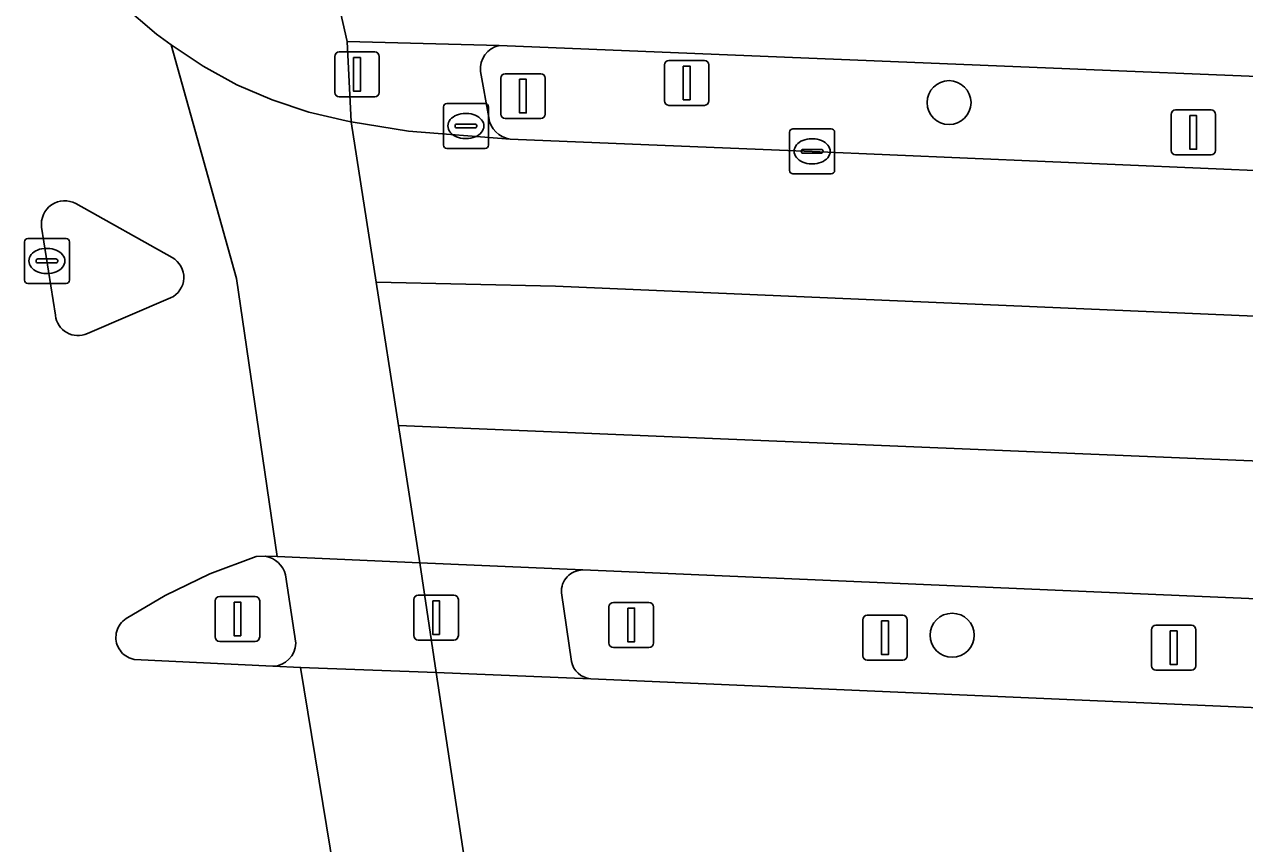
# Model space of a CAD drawing. Extents: x 160888 to 161385, y 386490 to 386908.
# Drawn here: x 160915.1 to 160942.24, y 386719.09 to 386737.32 of the extents above; entities that cross this region are included whole.
import ezdxf

# ---------------------------------------------------------------- set-up
doc = ezdxf.new("R2010")
doc.units = 0
for name, color, linetype in [('IMGEO_Berm_groen', 7, 'Continuous'), ('IMGEO_Boom', 7, 'Continuous'), ('IMGEO_Fietspad_gesloten', 7, 'Continuous'), ('IMGEO_Fietspad_open', 7, 'Continuous'), ('IMGEO_Kolk', 7, 'Continuous'), ('IMGEO_Lichtmast', 7, 'Continuous'), ('IMGEO_Rijbaan_lokaal_gesloten', 7, 'Continuous'), ('IMGEO_Verkeersbordpaal', 7, 'Continuous'), ('IMGEO_Verkeerseiland_open', 7, 'Continuous'), ('IMGEO_Verkeersregelinstallatiepaal', 7, 'Continuous'), ('IMGEO_Voetpad_open', 7, 'Continuous')]:
    doc.layers.add(name, color=color, linetype=linetype)

msp = doc.modelspace()

# ---------------------------------------------------------------- linework, layer by layer
at = {"layer": 'IMGEO_Berm_groen'}
for points in [[(160955.395, 386735.634), (160925.661, 386736.849)], [(160925.244, 386736.272), (160925.426, 386735.245)], [(160925.901, 386734.768), (160932.62, 386734.494), (160955.077, 386733.529), (160978.533, 386732.51), (160986.751, 386732.162), (160996.005, 386731.777), (161000, 386731.611), (161005.223, 386731.393)], [(160966.276, 386723.513), (160927.518, 386725.176)], [(160927.043, 386724.667), (160927.264, 386723.138)], [(160927.695, 386722.756), (160966.124, 386721.083), (161000, 386719.645), (161006.215, 386719.381)]]:
    msp.add_lwpolyline(points, dxfattribs=at)
for centre, radius, start, end in [((160925.77, 386736.331), 0.529, 101.8964, 186.3921), ((160925.973, 386735.315), 0.552, 187.2887, 262.4706), ((160927.521, 386724.697), 0.479, 90.3593, 183.5986), ((160927.739, 386723.24), 0.486, 192.0804, 264.8178)]:
    msp.add_arc(centre, radius, start, end, dxfattribs=at)
at = {"layer": 'IMGEO_Boom'}
for centre in [(160935.665, 386735.579), (160935.734, 386723.724)]:
    msp.add_circle(centre, 0.489, dxfattribs=at)
at = {"layer": 'IMGEO_Fietspad_gesloten'}
for points in [[(160992.282, 386737.671), (160955.08, 386739.168), (160921.46, 386740.524), (160922.279, 386736.94), (160925.661, 386736.849), (160955.395, 386735.634), (160990.998, 386734.2), (160994.79, 386734.023), (160998.243, 386734.057), (161000, 386734.178), (161002.436, 386734.648), (161005.984, 386735.898), (161019.969, 386741.623)], [(160917.275, 386737.753), (160918.036, 386737.106), (160918.361, 386736.864), (160919.073, 386736.388), (160919.825, 386735.978), (160920.61, 386735.637), (160921.423, 386735.367), (160922.256, 386735.171), (160922.365, 386735.151), (160922.279, 386736.94), (160921.46, 386740.524)], [(160925.689, 386713.444), (160924.259, 386722.891), (160921.239, 386723.008), (160923.463, 386709.449)]]:
    msp.add_lwpolyline(points, dxfattribs=at)
msp.add_lwpolyline([(160922.921, 386731.584), (160922.365, 386735.151), (160922.256, 386735.171), (160921.423, 386735.367), (160920.61, 386735.637), (160919.825, 386735.978), (160919.073, 386736.388), (160918.361, 386736.864), (160919.815, 386731.666), (160920.721, 386725.473), (160923.894, 386725.336), (160923.418, 386728.39)], close=True, dxfattribs=at)
at = {"layer": 'IMGEO_Fietspad_open'}
for points in [[(160920.627, 386723.032), (160921.239, 386723.008), (160924.259, 386722.891), (160923.894, 386725.336), (160920.721, 386725.473), (160920.459, 386725.485)], [(160920.906, 386725.065), (160921.134, 386723.546)]]:
    msp.add_lwpolyline(points, dxfattribs=at)
for centre, radius, start, end in [((160920.347, 386724.918), 0.578, 14.7387, 78.8287), ((160920.609, 386723.556), 0.525, 271.9254, 358.8603)]:
    msp.add_arc(centre, radius, start, end, dxfattribs=at)
at = {"layer": 'IMGEO_Kolk'}
for p, q in [((160924.417, 386734.633), (160924.417, 386735.485)), ((160924.492, 386735.559), (160925.344, 386735.559)), ((160924.905, 386735.339), (160924.93, 386735.339)), ((160925.418, 386735.485), (160925.418, 386734.633)), ((160924.676, 386735.053), (160924.676, 386735.065)), ((160924.719, 386735.102), (160925.117, 386735.102)), ((160925.16, 386735.065), (160925.16, 386735.053)), ((160925.114, 386735.016), (160924.716, 386735.016)), ((160932.119, 386734.068), (160932.119, 386734.92)), ((160932.194, 386734.994), (160933.046, 386734.994)), ((160933.12, 386734.92), (160933.12, 386734.068)), ((160925.344, 386734.559), (160924.492, 386734.559)), ((160924.928, 386734.779), (160924.903, 386734.779)), ((160932.421, 386734.537), (160932.819, 386734.537)), ((160932.607, 386734.774), (160932.632, 386734.774)), ((160932.378, 386734.488), (160932.378, 386734.5)), ((160932.816, 386734.451), (160932.418, 386734.451)), ((160932.862, 386734.5), (160932.862, 386734.488)), ((160933.046, 386733.994), (160932.194, 386733.994)), ((160932.63, 386734.214), (160932.605, 386734.214)), ((160915.097, 386731.629), (160915.097, 386732.481)), ((160915.172, 386732.555), (160916.024, 386732.555)), ((160916.098, 386732.481), (160916.098, 386731.629)), ((160915.399, 386732.098), (160915.797, 386732.098)), ((160915.585, 386732.335), (160915.61, 386732.335)), ((160915.356, 386732.049), (160915.356, 386732.061)), ((160915.794, 386732.012), (160915.396, 386732.012)), ((160915.84, 386732.061), (160915.84, 386732.049)), ((160916.024, 386731.555), (160915.172, 386731.555)), ((160915.608, 386731.775), (160915.583, 386731.775))]:
    msp.add_line(p, q, dxfattribs=at)
for points in [[(160924.417, 386734.633), (160924.417, 386735.485)], [(160924.492, 386735.559), (160925.344, 386735.559)], [(160925.418, 386735.485), (160925.418, 386734.633)], [(160932.119, 386734.068), (160932.119, 386734.92)], [(160932.194, 386734.994), (160933.046, 386734.994)], [(160933.12, 386734.92), (160933.12, 386734.068)], [(160925.344, 386734.559), (160924.492, 386734.559)], [(160933.046, 386733.994), (160932.194, 386733.994)], [(160915.097, 386731.629), (160915.097, 386732.481)], [(160915.172, 386732.555), (160916.024, 386732.555)], [(160916.098, 386732.481), (160916.098, 386731.629)], [(160916.024, 386731.555), (160915.172, 386731.555)]]:
    msp.add_lwpolyline(points, dxfattribs=at)
for centre, radius, start, end in [((160924.494, 386735.483), 0.0765, 91.552, 178.448), ((160924.494, 386735.483), 0.0765, 91.552, 178.448), ((160925.342, 386735.483), 0.0765, 1.552, 88.448), ((160925.342, 386735.483), 0.0765, 1.552, 88.448), ((160924.716, 386735.062), 0.0403, 85.8775, 175.7526), ((160925.121, 386735.064), 0.0386, 1.7309, 96.639), ((160924.713, 386735.052), 0.0366, 178.938, 274.7102), ((160925.117, 386735.059), 0.043, 264.8664, 352.4533), ((160932.196, 386734.918), 0.0765, 91.552, 178.448), ((160932.196, 386734.918), 0.0765, 91.552, 178.448), ((160933.044, 386734.918), 0.0765, 1.552, 88.448), ((160933.044, 386734.918), 0.0765, 1.552, 88.448), ((160924.494, 386734.635), 0.0765, 181.552, 268.448), ((160924.494, 386734.635), 0.0765, 181.552, 268.448), ((160925.342, 386734.635), 0.0765, 271.552, 358.448), ((160925.342, 386734.635), 0.0765, 271.552, 358.448), ((160932.418, 386734.497), 0.0403, 85.8775, 175.7526), ((160932.823, 386734.499), 0.0386, 1.7309, 96.639), ((160932.415, 386734.487), 0.0366, 178.938, 274.7102), ((160932.819, 386734.494), 0.043, 264.8664, 352.4533), ((160932.196, 386734.07), 0.0765, 181.552, 268.448), ((160932.196, 386734.07), 0.0765, 181.552, 268.448), ((160933.044, 386734.07), 0.0765, 271.552, 358.448), ((160933.044, 386734.07), 0.0765, 271.552, 358.448), ((160915.174, 386732.479), 0.0765, 91.552, 178.448), ((160915.174, 386732.479), 0.0765, 91.552, 178.448), ((160916.022, 386732.479), 0.0765, 1.552, 88.448), ((160916.022, 386732.479), 0.0765, 1.552, 88.448), ((160915.396, 386732.058), 0.0403, 85.8775, 175.7526), ((160915.801, 386732.06), 0.0386, 1.7309, 96.639), ((160915.393, 386732.048), 0.0366, 178.938, 274.7102), ((160915.797, 386732.055), 0.043, 264.8664, 352.4533), ((160915.174, 386731.631), 0.0765, 181.552, 268.448), ((160915.174, 386731.631), 0.0765, 181.552, 268.448), ((160916.022, 386731.631), 0.0765, 271.552, 358.448), ((160916.022, 386731.631), 0.0765, 271.552, 358.448)]:
    msp.add_arc(centre, radius, start, end, dxfattribs=at)
for centre, major_axis, ratio, start_param, end_param in [((160924.904, 386735.059), (-0.387, 0.002), 0.722429, 4.712389, 7.853982), ((160924.929, 386735.059), (-0.39, 0.002), 0.717154, 1.570796, 4.712389), ((160932.606, 386734.494), (-0.387, 0.002), 0.722429, 4.712389, 7.853982), ((160932.631, 386734.494), (-0.39, 0.002), 0.717154, 1.570796, 4.712389), ((160915.584, 386732.055), (-0.387, 0.002), 0.722429, 4.712389, 7.853982), ((160915.609, 386732.055), (-0.39, 0.002), 0.717154, 1.570796, 4.712389)]:
    msp.add_ellipse(centre, major_axis=major_axis, ratio=ratio, start_param=start_param, end_param=end_param, dxfattribs=at)
at = {"layer": 'IMGEO_Lichtmast'}
for p, q in [((160940.703, 386735.415), (160941.493, 386735.415)), ((160941.493, 386735.415), (160940.703, 386735.415)), ((160940.603, 386734.515), (160940.603, 386735.315)), ((160940.603, 386735.315), (160940.603, 386734.515)), ((160941.593, 386735.315), (160941.593, 386734.515)), ((160941.593, 386734.515), (160941.593, 386735.315)), ((160941.493, 386734.415), (160940.703, 386734.415)), ((160940.703, 386734.415), (160941.493, 386734.415)), ((160919.341, 386723.687), (160919.341, 386724.487)), ((160919.341, 386724.487), (160919.341, 386723.687)), ((160919.441, 386724.587), (160920.231, 386724.587)), ((160920.231, 386724.587), (160919.441, 386724.587)), ((160920.331, 386724.487), (160920.331, 386723.687)), ((160920.331, 386723.687), (160920.331, 386724.487)), ((160940.266, 386723.945), (160941.056, 386723.945)), ((160941.056, 386723.945), (160940.266, 386723.945)), ((160940.166, 386723.045), (160940.166, 386723.845)), ((160940.166, 386723.845), (160940.166, 386723.045)), ((160941.156, 386723.845), (160941.156, 386723.045)), ((160941.156, 386723.045), (160941.156, 386723.845)), ((160920.231, 386723.587), (160919.441, 386723.587)), ((160919.441, 386723.587), (160920.231, 386723.587)), ((160941.056, 386722.945), (160940.266, 386722.945)), ((160940.266, 386722.945), (160941.056, 386722.945))]:
    msp.add_line(p, q, dxfattribs=at)
for points in [[(160941.023, 386735.29), (160941.173, 386735.29), (160941.173, 386734.54), (160941.023, 386734.54), (160941.023, 386735.29)], [(160919.761, 386724.462), (160919.911, 386724.462), (160919.911, 386723.712), (160919.761, 386723.712), (160919.761, 386724.462)], [(160940.586, 386723.82), (160940.736, 386723.82), (160940.736, 386723.07), (160940.586, 386723.07), (160940.586, 386723.82)]]:
    msp.add_lwpolyline(points, dxfattribs=at)
for centre, start, end in [((160940.703, 386735.315), 90, 180), ((160940.703, 386735.315), 90, 180), ((160941.493, 386735.315), 0, 90), ((160941.493, 386735.315), 360, 90), ((160940.703, 386734.515), 180, 270), ((160940.703, 386734.515), 180, 270), ((160941.493, 386734.515), 270, 0), ((160941.493, 386734.515), 270, 0), ((160919.441, 386724.487), 90, 180), ((160919.441, 386724.487), 90, 180), ((160920.231, 386724.487), 0, 90), ((160920.231, 386724.487), 360, 90), ((160940.266, 386723.845), 90, 180), ((160940.266, 386723.845), 90, 180), ((160941.056, 386723.845), 0, 90), ((160941.056, 386723.845), 360, 90), ((160919.441, 386723.687), 180, 270), ((160919.441, 386723.687), 180, 270), ((160920.231, 386723.687), 270, 0), ((160920.231, 386723.687), 270, 0), ((160940.266, 386723.045), 180, 270), ((160940.266, 386723.045), 180, 270), ((160941.056, 386723.045), 270, 0), ((160941.056, 386723.045), 270, 0)]:
    msp.add_arc(centre, 0.1, start, end, dxfattribs=at)
at = {"layer": 'IMGEO_Rijbaan_lokaal_gesloten'}
for points in [[(160923.463, 386709.449), (160921.239, 386723.008), (160920.627, 386723.032), (160917.538, 386723.187), (160917.514, 386723.192), (160917.472, 386723.204), (160917.43, 386723.221), (160917.39, 386723.24), (160917.352, 386723.264), (160917.316, 386723.29), (160917.283, 386723.32), (160917.252, 386723.352), (160917.225, 386723.388), (160917.201, 386723.425), (160917.18, 386723.464), (160917.163, 386723.506), (160917.149, 386723.548), (160917.14, 386723.592), (160917.134, 386723.636), (160917.133, 386723.68), (160917.135, 386723.725), (160917.141, 386723.769), (160917.151, 386723.812), (160917.165, 386723.855), (160917.183, 386723.896), (160917.204, 386723.935), (160917.229, 386723.972), (160917.257, 386724.007), (160917.288, 386724.039), (160917.322, 386724.068), (160917.358, 386724.094), (160918.226, 386724.608), (160919.221, 386725.087), (160920.254, 386725.475), (160920.459, 386725.485), (160920.721, 386725.473), (160919.815, 386731.666), (160918.361, 386736.864), (160918.036, 386737.106), (160917.275, 386737.753)], [(161005.223, 386731.393), (161000, 386731.611), (160996.005, 386731.777), (160986.751, 386732.162), (160978.533, 386732.51), (160955.077, 386733.529), (160932.62, 386734.494), (160925.901, 386734.768), (160923.64, 386734.944), (160922.365, 386735.151), (160922.921, 386731.584), (160926.911, 386731.494), (161009.01, 386727.969)], [(160916.244, 386733.33), (160918.387, 386732.131)], [(160915.788, 386730.844), (160915.48, 386732.807)], [(161009.01, 386727.969), (160926.911, 386731.494), (160922.921, 386731.584), (160923.418, 386728.39), (160968.018, 386726.544), (161007.593, 386724.848)], [(160918.348, 386731.232), (160916.498, 386730.441)], [(161007.593, 386724.848), (160968.018, 386726.544), (160923.418, 386728.39), (160923.894, 386725.336), (160927.518, 386725.176), (160966.276, 386723.513), (161000, 386722.09), (161006.274, 386721.825)], [(161006.215, 386719.381), (161000, 386719.645), (160966.124, 386721.083), (160927.695, 386722.756), (160924.259, 386722.891), (160925.689, 386713.444), (160925.827, 386713.609)]]:
    msp.add_lwpolyline(points, dxfattribs=at)
for centre, radius, start, end in [((160915.994, 386732.876), 0.518, 61.1083, 187.6792), ((160918.139, 386731.691), 0.505, 294.511, 60.5209), ((160916.286, 386730.894), 0.5, 185.7685, 295.0725)]:
    msp.add_arc(centre, radius, start, end, dxfattribs=at)
at = {"layer": 'IMGEO_Verkeersbordpaal'}
for p, q in [((160929.334, 386735.618), (160929.334, 386736.418)), ((160929.334, 386736.418), (160929.334, 386735.618)), ((160929.434, 386736.518), (160930.224, 386736.518)), ((160930.224, 386736.518), (160929.434, 386736.518)), ((160930.324, 386736.418), (160930.324, 386735.618)), ((160930.324, 386735.618), (160930.324, 386736.418)), ((160925.792, 386736.223), (160926.582, 386736.223)), ((160926.582, 386736.223), (160925.792, 386736.223)), ((160925.692, 386735.323), (160925.692, 386736.123)), ((160925.692, 386736.123), (160925.692, 386735.323)), ((160926.682, 386736.123), (160926.682, 386735.323)), ((160926.682, 386735.323), (160926.682, 386736.123)), ((160930.224, 386735.518), (160929.434, 386735.518)), ((160929.434, 386735.518), (160930.224, 386735.518)), ((160926.582, 386735.223), (160925.792, 386735.223)), ((160925.792, 386735.223), (160926.582, 386735.223)), ((160928.1, 386723.552), (160928.1, 386724.352)), ((160928.1, 386724.352), (160928.1, 386723.552)), ((160928.2, 386724.452), (160928.99, 386724.452)), ((160928.99, 386724.452), (160928.2, 386724.452)), ((160929.09, 386724.352), (160929.09, 386723.552)), ((160929.09, 386723.552), (160929.09, 386724.352)), ((160933.746, 386723.268), (160933.746, 386724.068)), ((160933.746, 386724.068), (160933.746, 386723.268)), ((160933.846, 386724.168), (160934.636, 386724.168)), ((160934.636, 386724.168), (160933.846, 386724.168)), ((160934.736, 386724.068), (160934.736, 386723.268)), ((160934.736, 386723.268), (160934.736, 386724.068)), ((160928.99, 386723.452), (160928.2, 386723.452)), ((160928.2, 386723.452), (160928.99, 386723.452)), ((160934.636, 386723.168), (160933.846, 386723.168)), ((160933.846, 386723.168), (160934.636, 386723.168))]:
    msp.add_line(p, q, dxfattribs=at)
for points in [[(160929.754, 386736.393), (160929.904, 386736.393), (160929.904, 386735.643), (160929.754, 386735.643), (160929.754, 386736.393)], [(160926.112, 386736.098), (160926.262, 386736.098), (160926.262, 386735.348), (160926.112, 386735.348), (160926.112, 386736.098)], [(160928.52, 386724.327), (160928.67, 386724.327), (160928.67, 386723.577), (160928.52, 386723.577), (160928.52, 386724.327)], [(160934.166, 386724.043), (160934.316, 386724.043), (160934.316, 386723.293), (160934.166, 386723.293), (160934.166, 386724.043)]]:
    msp.add_lwpolyline(points, dxfattribs=at)
for centre, start, end in [((160929.434, 386736.418), 90, 180), ((160929.434, 386736.418), 90, 180), ((160930.224, 386736.418), 0, 90), ((160930.224, 386736.418), 360, 90), ((160925.792, 386736.123), 90, 180), ((160925.792, 386736.123), 90, 180), ((160926.582, 386736.123), 0, 90), ((160926.582, 386736.123), 360, 90), ((160929.434, 386735.618), 180, 270), ((160929.434, 386735.618), 180, 270), ((160930.224, 386735.618), 270, 0), ((160930.224, 386735.618), 270, 0), ((160925.792, 386735.323), 180, 270), ((160925.792, 386735.323), 180, 270), ((160926.582, 386735.323), 270, 0), ((160926.582, 386735.323), 270, 0), ((160928.2, 386724.352), 90, 180), ((160928.2, 386724.352), 90, 180), ((160928.99, 386724.352), 0, 90), ((160928.99, 386724.352), 360, 90), ((160933.846, 386724.068), 90, 180), ((160933.846, 386724.068), 90, 180), ((160934.636, 386724.068), 0, 90), ((160934.636, 386724.068), 360, 90), ((160928.2, 386723.552), 180, 270), ((160928.2, 386723.552), 180, 270), ((160928.99, 386723.552), 270, 0), ((160928.99, 386723.552), 270, 0), ((160933.846, 386723.268), 180, 270), ((160933.846, 386723.268), 180, 270), ((160934.636, 386723.268), 270, 0), ((160934.636, 386723.268), 270, 0)]:
    msp.add_arc(centre, 0.1, start, end, dxfattribs=at)
at = {"layer": 'IMGEO_Verkeerseiland_open'}
for points in [[(160918.387, 386732.131), (160916.244, 386733.33)], [(160915.48, 386732.807), (160915.788, 386730.844)], [(160916.498, 386730.441), (160918.348, 386731.232)], [(160920.459, 386725.485), (160920.254, 386725.475), (160919.221, 386725.087), (160918.226, 386724.608), (160917.358, 386724.094), (160917.322, 386724.068), (160917.288, 386724.039), (160917.257, 386724.007), (160917.229, 386723.972), (160917.204, 386723.935), (160917.183, 386723.896), (160917.165, 386723.855), (160917.151, 386723.812), (160917.141, 386723.769), (160917.135, 386723.725), (160917.133, 386723.68), (160917.134, 386723.636), (160917.14, 386723.592), (160917.149, 386723.548), (160917.163, 386723.506), (160917.18, 386723.464), (160917.201, 386723.425), (160917.225, 386723.388), (160917.252, 386723.352), (160917.283, 386723.32), (160917.316, 386723.29), (160917.352, 386723.264), (160917.39, 386723.24), (160917.43, 386723.221), (160917.472, 386723.204), (160917.514, 386723.192), (160917.538, 386723.187), (160920.627, 386723.032)], [(160921.134, 386723.546), (160920.906, 386725.065)]]:
    msp.add_lwpolyline(points, dxfattribs=at)
for centre, radius, start, end in [((160915.994, 386732.876), 0.518, 61.1083, 187.6792), ((160918.139, 386731.691), 0.505, 294.511, 60.5209), ((160916.286, 386730.894), 0.5, 185.7685, 295.0725), ((160920.347, 386724.918), 0.578, 14.7387, 78.8287), ((160920.609, 386723.556), 0.525, 271.9254, 358.8603)]:
    msp.add_arc(centre, radius, start, end, dxfattribs=at)
at = {"layer": 'IMGEO_Verkeersregelinstallatiepaal'}
for p, q in [((160922.1, 386736.707), (160922.89, 386736.707)), ((160922.89, 386736.707), (160922.1, 386736.707)), ((160922, 386735.807), (160922, 386736.607)), ((160922, 386736.607), (160922, 386735.807)), ((160922.99, 386736.607), (160922.99, 386735.807)), ((160922.99, 386735.807), (160922.99, 386736.607)), ((160922.89, 386735.707), (160922.1, 386735.707)), ((160922.1, 386735.707), (160922.89, 386735.707)), ((160923.76, 386723.716), (160923.76, 386724.516)), ((160923.76, 386724.516), (160923.76, 386723.716)), ((160923.86, 386724.616), (160924.65, 386724.616)), ((160924.65, 386724.616), (160923.86, 386724.616)), ((160924.75, 386724.516), (160924.75, 386723.716)), ((160924.75, 386723.716), (160924.75, 386724.516)), ((160924.65, 386723.616), (160923.86, 386723.616)), ((160923.86, 386723.616), (160924.65, 386723.616))]:
    msp.add_line(p, q, dxfattribs=at)
for points in [[(160922.42, 386736.582), (160922.57, 386736.582), (160922.57, 386735.832), (160922.42, 386735.832), (160922.42, 386736.582)], [(160924.18, 386724.491), (160924.33, 386724.491), (160924.33, 386723.741), (160924.18, 386723.741), (160924.18, 386724.491)]]:
    msp.add_lwpolyline(points, dxfattribs=at)
for centre, start, end in [((160922.1, 386736.607), 90, 180), ((160922.1, 386736.607), 90, 180), ((160922.89, 386736.607), 0, 90), ((160922.89, 386736.607), 360, 90), ((160922.1, 386735.807), 180, 270), ((160922.1, 386735.807), 180, 270), ((160922.89, 386735.807), 270, 0), ((160922.89, 386735.807), 270, 0), ((160923.86, 386724.516), 90, 180), ((160923.86, 386724.516), 90, 180), ((160924.65, 386724.516), 0, 90), ((160924.65, 386724.516), 360, 90), ((160923.86, 386723.716), 180, 270), ((160923.86, 386723.716), 180, 270), ((160924.65, 386723.716), 270, 0), ((160924.65, 386723.716), 270, 0)]:
    msp.add_arc(centre, 0.1, start, end, dxfattribs=at)
at = {"layer": 'IMGEO_Voetpad_open'}
for points in [[(160925.661, 386736.849), (160922.279, 386736.94), (160922.365, 386735.151), (160923.64, 386734.944), (160925.901, 386734.768)], [(160925.426, 386735.245), (160925.244, 386736.272)], [(160927.518, 386725.176), (160923.894, 386725.336), (160924.259, 386722.891), (160927.695, 386722.756)], [(160927.264, 386723.138), (160927.043, 386724.667)]]:
    msp.add_lwpolyline(points, dxfattribs=at)
for centre, radius, start, end in [((160925.77, 386736.331), 0.529, 101.8964, 186.3921), ((160925.973, 386735.315), 0.552, 187.2887, 262.4706), ((160927.521, 386724.697), 0.479, 90.3593, 183.5986), ((160927.739, 386723.24), 0.486, 192.0804, 264.8178)]:
    msp.add_arc(centre, radius, start, end, dxfattribs=at)

doc.saveas('drawing.dxf')
